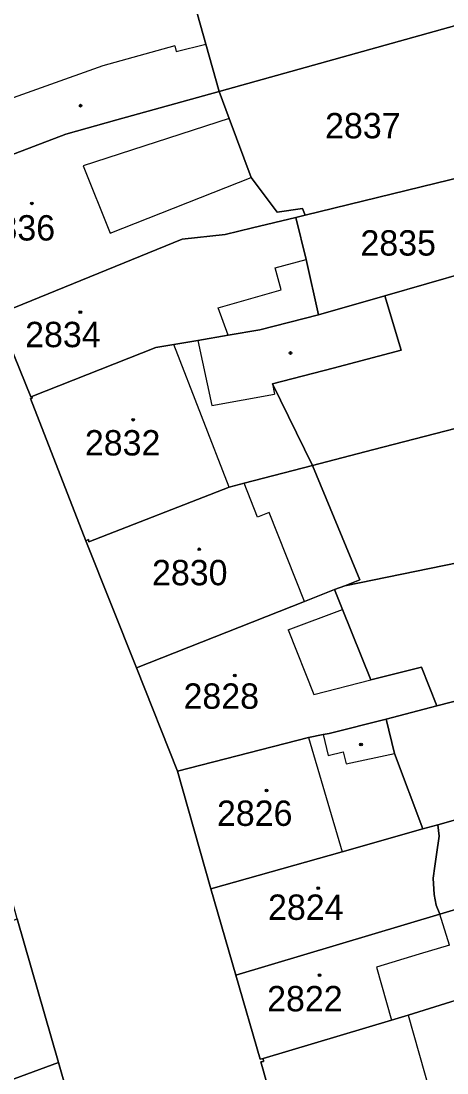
# Model space of a CAD drawing. Extents: x -596233 to -595156, y -1161235 to -1159375.
# Drawn here: x -595646.3 to -595617.7, y -1160730 to -1160659.5 of the extents above; entities that cross this region are included whole.
import ezdxf

# ---------------------------------------------------------------- set-up
doc = ezdxf.new("R2010")
doc.units = 0
for name, color, linetype in [('KN_CAR_KR', 7, 'Continuous'), ('KN_KULTURY', 7, 'Continuous'), ('KN_PARC_CIS_POZ', 7, 'Continuous'), ('KN_PARC_CIS_STAV', 7, 'Continuous'), ('KN_PARC_PLOCHA', 7, 'Continuous'), ('parcely_l', 7, 'Continuous')]:
    doc.layers.add(name, color=color, linetype=linetype)

msp = doc.modelspace()

# ---------------------------------------------------------------- linework, layer by layer
at = {"layer": 'KN_CAR_KR'}
for points in [[(-595635.98, -1160661.18), (-595640.79, -1160662.52)], [(-595635.98, -1160661.18), (-595635.87, -1160661.56)], [(-595635.87, -1160661.56), (-595633.9, -1160661.05)], [(-595640.79, -1160662.52), (-595652.89, -1160666.82)], [(-595632.33, -1160666.03), (-595642.1, -1160669.21)], [(-595642.1, -1160669.21), (-595640.31, -1160673.73)], [(-595640.31, -1160673.73), (-595630.86, -1160670)], [(-595629.25, -1160676.04), (-595627.18, -1160675.5)], [(-595628.85, -1160677.52), (-595629.25, -1160676.04)], [(-595633.06, -1160678.73), (-595628.85, -1160677.52)], [(-595632.39, -1160680.57), (-595633.06, -1160678.73)], [(-595632.33, -1160690.75), (-595636.04, -1160681.2)], [(-595634.44, -1160680.92), (-595633.5, -1160685.28)], [(-595629.42, -1160683.83), (-595629.29, -1160684.52)], [(-595633.5, -1160685.28), (-595629.29, -1160684.52)], [(-595630.43, -1160692.76), (-595631.32, -1160690.49)], [(-595629.66, -1160692.45), (-595630.43, -1160692.76)], [(-595627.29, -1160698.42), (-595629.66, -1160692.45)], [(-595628.37, -1160700.32), (-595624.74, -1160698.95)], [(-595628.37, -1160700.32), (-595626.66, -1160704.65)], [(-595626.66, -1160704.65), (-595622.85, -1160703.68)], [(-595626.04, -1160707.34), (-595625.71, -1160708.74)], [(-595627.02, -1160707.53), (-595624.77, -1160715.19)], [(-595625.71, -1160708.74), (-595624.69, -1160708.5)], [(-595624.69, -1160708.5), (-595624.5, -1160709.3)], [(-595624.5, -1160709.3), (-595621.26, -1160708.61)], [(-595617.57, -1160721.45), (-595618.23, -1160719.38)], [(-595617.57, -1160721.45), (-595619.6, -1160722.05)], [(-595619.6, -1160722.05), (-595622.46, -1160722.92)], [(-595622.46, -1160722.92), (-595621.46, -1160726.48)], [(-595620.34, -1160726.14), (-595618.86, -1160731.36)]]:
    msp.add_lwpolyline(points, dxfattribs=at)
at = {"layer": 'KN_KULTURY'}
for centre, radius in [((-595642.28, -1160665.18), 0.09), ((-595642.28, -1160665.18), 0.0398), ((-595645.55, -1160671.73), 0.09), ((-595645.55, -1160671.73), 0.0398), ((-595642.3, -1160679.02), 0.09), ((-595642.3, -1160679.02), 0.0398), ((-595628.23, -1160681.76), 0.09), ((-595628.23, -1160681.76), 0.0398), ((-595638.76, -1160686.23), 0.09), ((-595638.76, -1160686.23), 0.0398), ((-595634.33, -1160694.92), 0.09), ((-595634.33, -1160694.92), 0.0398), ((-595631.96, -1160703.38), 0.09), ((-595631.96, -1160703.38), 0.0398), ((-595623.5, -1160708), 0.09), ((-595623.5, -1160708), 0.0398), ((-595629.82, -1160711.08), 0.09), ((-595629.82, -1160711.08), 0.0398), ((-595626.36, -1160717.64), 0.09), ((-595626.36, -1160717.64), 0.0398), ((-595626.27, -1160723.47), 0.09), ((-595626.27, -1160723.47), 0.0398)]:
    msp.add_circle(centre, radius, dxfattribs=at)
at = {"layer": 'KN_PARC_PLOCHA'}
for points in [[(-595675.55, -1160612.32), (-595667.35, -1160632.72), (-595660.25, -1160648.81), (-595654.55, -1160662.79), (-595652.89, -1160666.82), (-595651.49, -1160670.21), (-595647.86, -1160679.17), (-595645.62, -1160684.7), (-595645.55, -1160684.68), (-595645.52, -1160684.78), (-595645.64, -1160684.82), (-595641.92, -1160694.35), (-595638.54, -1160702.86), (-595635.78, -1160709.8), (-595633.56, -1160717.67), (-595631.88, -1160723.47), (-595630.26, -1160729.1), (-595630.06, -1160729.06), (-595630.02, -1160729.25), (-595630.2, -1160729.28), (-595627.8, -1160737.78)], [(-595640.99, -1160738.99), (-595643.76, -1160729.31), (-595646.52, -1160719.69), (-595648.1, -1160714.08), (-595651.23, -1160706.22), (-595654.44, -1160698.19), (-595657.44, -1160690.66), (-595660.75, -1160682.34), (-595661.08, -1160681.52), (-595661.26, -1160681.61), (-595661.92, -1160679.87), (-595661.8, -1160679.81), (-595662.25, -1160678.6), (-595662.4, -1160678.67), (-595664.51, -1160673.44), (-595664.45, -1160673.41), (-595666.73, -1160667.86), (-595669.54, -1160660.85), (-595671.89, -1160654.89)]]:
    msp.add_lwpolyline(points, dxfattribs=at)
for points in [[(-595618.05, -1160647.3), (-595614.45, -1160659.13), (-595616.11, -1160659.52), (-595633.01, -1160664.23), (-595633.9, -1160661.05), (-595635.77, -1160654.35), (-595636.46, -1160651.97), (-595630.7, -1160650.24), (-595633.91, -1160639.25), (-595621.6, -1160635.57), (-595618.92, -1160644.43)], [(-595639.67, -1160640.98), (-595636.46, -1160651.97), (-595635.77, -1160654.35), (-595633.9, -1160661.05), (-595633.01, -1160664.23), (-595639.85, -1160666.14), (-595643.27, -1160667.09), (-595651.49, -1160670.21), (-595652.89, -1160666.82), (-595654.55, -1160662.79), (-595660.25, -1160648.81), (-595659.29, -1160646.75), (-595639.71, -1160640.86)], [(-595612.7, -1160668.97), (-595627.25, -1160672.52), (-595627.42, -1160672.07), (-595629.12, -1160672.31), (-595630.86, -1160670), (-595632.33, -1160666.03), (-595633.01, -1160664.23), (-595616.11, -1160659.52)], [(-595627.25, -1160672.52), (-595627.86, -1160672.67), (-595630.76, -1160673.36), (-595632.59, -1160673.82), (-595635.47, -1160674.14), (-595647.86, -1160679.17), (-595651.49, -1160670.21), (-595643.27, -1160667.09), (-595639.85, -1160666.14), (-595633.01, -1160664.23), (-595632.33, -1160666.03), (-595630.86, -1160670), (-595629.12, -1160672.31), (-595627.42, -1160672.07)], [(-595610.74, -1160674.71), (-595621.91, -1160677.93), (-595626.34, -1160679.2), (-595627.18, -1160675.5), (-595627.86, -1160672.67), (-595627.25, -1160672.52), (-595612.7, -1160668.97)], [(-595598.32, -1160681.94), (-595622.74, -1160688.26), (-595626.74, -1160689.3), (-595629.42, -1160683.83), (-595625.36, -1160682.77), (-595620.81, -1160681.56), (-595621.91, -1160677.93), (-595610.74, -1160674.71), (-595601.15, -1160671.89)], [(-595626.34, -1160679.2), (-595630.27, -1160680.2), (-595632.39, -1160680.57), (-595634.44, -1160680.92), (-595636.04, -1160681.2), (-595636.98, -1160681.35), (-595637.25, -1160681.39), (-595645.55, -1160684.68), (-595645.62, -1160684.7), (-595647.86, -1160679.17), (-595635.47, -1160674.14), (-595632.59, -1160673.82), (-595630.76, -1160673.36), (-595627.86, -1160672.67), (-595627.18, -1160675.5)], [(-595626.74, -1160689.3), (-595631.32, -1160690.49), (-595632.33, -1160690.75), (-595641.72, -1160694.41), (-595641.75, -1160694.27), (-595641.92, -1160694.35), (-595645.64, -1160684.82), (-595645.52, -1160684.78), (-595645.55, -1160684.68), (-595637.25, -1160681.39), (-595636.98, -1160681.35), (-595636.04, -1160681.2), (-595634.44, -1160680.92), (-595632.39, -1160680.57), (-595630.27, -1160680.2), (-595626.34, -1160679.2), (-595621.91, -1160677.93), (-595620.81, -1160681.56), (-595625.36, -1160682.77), (-595629.42, -1160683.83)], [(-595594.44, -1160690.13), (-595594.15, -1160691.14), (-595624.59, -1160697.36), (-595623.58, -1160696.97), (-595626.74, -1160689.3), (-595622.74, -1160688.26), (-595598.32, -1160681.94), (-595596.86, -1160681.56)], [(-595624.59, -1160697.36), (-595625.27, -1160697.62), (-595627.29, -1160698.42), (-595638.54, -1160702.86), (-595641.92, -1160694.35), (-595641.75, -1160694.27), (-595641.72, -1160694.41), (-595632.33, -1160690.75), (-595631.32, -1160690.49), (-595626.74, -1160689.3), (-595623.58, -1160696.97)], [(-595591.98, -1160698.84), (-595597.84, -1160700.29), (-595603.56, -1160701.66), (-595607.69, -1160702.66), (-595618.41, -1160705.41), (-595619.44, -1160702.81), (-595622.85, -1160703.68), (-595624.74, -1160698.95), (-595625.27, -1160697.62), (-595624.59, -1160697.36), (-595594.15, -1160691.14)], [(-595618.41, -1160705.41), (-595621.81, -1160706.3), (-595625.63, -1160707.26), (-595626.04, -1160707.34), (-595627.02, -1160707.53), (-595635.78, -1160709.8), (-595638.54, -1160702.86), (-595627.29, -1160698.42), (-595625.27, -1160697.62), (-595624.74, -1160698.95), (-595622.85, -1160703.68), (-595619.44, -1160702.81)], [(-595606.29, -1160709.97), (-595618.36, -1160713.38), (-595619.36, -1160713.66), (-595621.26, -1160708.61), (-595621.81, -1160706.3), (-595618.41, -1160705.41), (-595607.69, -1160702.66)], [(-595619.36, -1160713.66), (-595624.77, -1160715.19), (-595633.56, -1160717.67), (-595635.78, -1160709.8), (-595627.02, -1160707.53), (-595626.04, -1160707.34), (-595625.63, -1160707.26), (-595621.81, -1160706.3), (-595621.26, -1160708.61)], [(-595605.16, -1160715.46), (-595613.85, -1160718.07), (-595618.23, -1160719.38), (-595618.46, -1160718.78), (-595618.59, -1160718.07), (-595618.66, -1160716.96), (-595618.56, -1160716.17), (-595618.44, -1160715.37), (-595618.27, -1160714.16), (-595618.36, -1160713.38), (-595606.29, -1160709.97)], [(-595618.23, -1160719.38), (-595631.88, -1160723.47), (-595633.56, -1160717.67), (-595624.77, -1160715.19), (-595619.36, -1160713.66), (-595618.36, -1160713.38), (-595618.27, -1160714.16), (-595618.44, -1160715.37), (-595618.56, -1160716.17), (-595618.66, -1160716.96), (-595618.59, -1160718.07), (-595618.46, -1160718.78)], [(-595612.33, -1160723.66), (-595614.33, -1160724.28), (-595620.34, -1160726.14), (-595621.46, -1160726.48), (-595630.06, -1160729.06), (-595630.26, -1160729.1), (-595631.88, -1160723.47), (-595618.23, -1160719.38), (-595613.85, -1160718.07)], [(-595643.76, -1160729.31), (-595655.48, -1160733.64), (-595658.97, -1160734.99), (-595661.27, -1160735.87), (-595664.89, -1160737.37), (-595666.17, -1160734.49), (-595663.87, -1160730.72), (-595661.03, -1160729.06), (-595662.21, -1160725.69), (-595646.52, -1160719.69)], [(-595617.53, -1160733.31), (-595617.01, -1160735.42), (-595618.87, -1160736.32), (-595618.11, -1160739.51), (-595619.96, -1160740.06), (-595625.11, -1160741.6), (-595626.52, -1160742.02), (-595627.8, -1160737.78), (-595630.2, -1160729.28), (-595630.02, -1160729.25), (-595630.06, -1160729.06), (-595621.46, -1160726.48), (-595620.34, -1160726.14), (-595614.33, -1160724.28), (-595613.05, -1160729.06), (-595616.27, -1160730.01)], [(-595640.99, -1160738.99), (-595652.58, -1160743.29), (-595653.86, -1160743.88), (-595655.51, -1160744.64), (-595658.45, -1160737.51), (-595658.97, -1160734.99), (-595655.48, -1160733.64), (-595643.76, -1160729.31)]]:
    msp.add_lwpolyline(points, close=True, dxfattribs=at)
at = {"layer": 'parcely_l'}
for points in [[(-595636.46, -1160651.97), (-595635.77, -1160654.35), (-595633.9, -1160661.05), (-595633.01, -1160664.23)], [(-595633.01, -1160664.23), (-595616.11, -1160659.52)], [(-595633.01, -1160664.23), (-595639.85, -1160666.14), (-595643.27, -1160667.09), (-595651.49, -1160670.21)], [(-595633.01, -1160664.23), (-595632.33, -1160666.03), (-595630.86, -1160670), (-595629.12, -1160672.31), (-595627.42, -1160672.07), (-595627.25, -1160672.52)], [(-595612.7, -1160668.97), (-595627.25, -1160672.52)], [(-595627.86, -1160672.67), (-595630.76, -1160673.36), (-595632.59, -1160673.82), (-595635.47, -1160674.14), (-595647.86, -1160679.17)], [(-595627.25, -1160672.52), (-595627.86, -1160672.67)], [(-595626.34, -1160679.2), (-595627.18, -1160675.5), (-595627.86, -1160672.67)], [(-595610.74, -1160674.71), (-595621.91, -1160677.93)], [(-595621.91, -1160677.93), (-595620.81, -1160681.56), (-595625.36, -1160682.77), (-595629.42, -1160683.83), (-595626.74, -1160689.3)], [(-595626.34, -1160679.2), (-595621.91, -1160677.93)], [(-595645.55, -1160684.68), (-595645.62, -1160684.7), (-595647.86, -1160679.17)], [(-595645.55, -1160684.68), (-595637.25, -1160681.39), (-595636.98, -1160681.35), (-595636.04, -1160681.2), (-595634.44, -1160680.92), (-595632.39, -1160680.57), (-595630.27, -1160680.2), (-595626.34, -1160679.2)], [(-595626.74, -1160689.3), (-595622.74, -1160688.26), (-595598.32, -1160681.94)], [(-595641.92, -1160694.35), (-595645.64, -1160684.82), (-595645.52, -1160684.78), (-595645.55, -1160684.68)], [(-595626.74, -1160689.3), (-595631.32, -1160690.49), (-595632.33, -1160690.75), (-595641.72, -1160694.41), (-595641.75, -1160694.27), (-595641.92, -1160694.35)], [(-595624.59, -1160697.36), (-595623.58, -1160696.97), (-595626.74, -1160689.3)], [(-595594.15, -1160691.14), (-595624.59, -1160697.36)], [(-595641.92, -1160694.35), (-595638.54, -1160702.86)], [(-595625.27, -1160697.62), (-595624.59, -1160697.36)], [(-595625.27, -1160697.62), (-595627.29, -1160698.42), (-595638.54, -1160702.86)], [(-595618.41, -1160705.41), (-595619.44, -1160702.81), (-595622.85, -1160703.68), (-595624.74, -1160698.95), (-595625.27, -1160697.62)], [(-595638.54, -1160702.86), (-595635.78, -1160709.8)], [(-595607.69, -1160702.66), (-595618.41, -1160705.41)], [(-595618.41, -1160705.41), (-595621.81, -1160706.3)], [(-595635.78, -1160709.8), (-595627.02, -1160707.53), (-595626.04, -1160707.34), (-595625.63, -1160707.26), (-595621.81, -1160706.3)], [(-595621.81, -1160706.3), (-595621.26, -1160708.61), (-595619.36, -1160713.66)], [(-595633.56, -1160717.67), (-595635.78, -1160709.8)], [(-595618.36, -1160713.38), (-595606.29, -1160709.97)], [(-595619.36, -1160713.66), (-595624.77, -1160715.19), (-595633.56, -1160717.67)], [(-595619.36, -1160713.66), (-595618.36, -1160713.38)], [(-595618.36, -1160713.38), (-595618.27, -1160714.16), (-595618.44, -1160715.37), (-595618.56, -1160716.17), (-595618.66, -1160716.96), (-595618.59, -1160718.07), (-595618.46, -1160718.78), (-595618.23, -1160719.38)], [(-595633.56, -1160717.67), (-595631.88, -1160723.47)], [(-595618.23, -1160719.38), (-595613.85, -1160718.07)], [(-595643.76, -1160729.31), (-595646.52, -1160719.69)], [(-595631.88, -1160723.47), (-595618.23, -1160719.38)], [(-595630.06, -1160729.06), (-595630.26, -1160729.1), (-595631.88, -1160723.47)], [(-595614.33, -1160724.28), (-595620.34, -1160726.14), (-595621.46, -1160726.48), (-595630.06, -1160729.06)], [(-595630.06, -1160729.06), (-595630.02, -1160729.25), (-595630.2, -1160729.28), (-595627.8, -1160737.78), (-595626.52, -1160742.02)], [(-595643.76, -1160729.31), (-595655.48, -1160733.64), (-595658.97, -1160734.99)], [(-595640.99, -1160738.99), (-595643.76, -1160729.31)]]:
    msp.add_lwpolyline(points, dxfattribs=at)

# ---------------------------------------------------------------- texts
at = {"layer": 'KN_PARC_CIS_POZ'}
for s, p in [('2837', (-595625.9066, -1160667.37)), ('2835', (-595623.5366, -1160675.23))]:
    msp.add_text(s, height=1.7, dxfattribs=at).set_placement(p)
at = {"layer": 'KN_PARC_CIS_STAV'}
for s, p in [('2836', (-595649.0466, -1160674.22)), ('2834', (-595645.9966, -1160681.37)), ('2832', (-595641.9966, -1160688.63)), ('2830', (-595637.4966, -1160697.33)), ('2828', (-595635.3866, -1160705.61)), ('2826', (-595633.1466, -1160713.46)), ('2824', (-595629.7266, -1160719.76)), ('2822', (-595629.7866, -1160725.89))]:
    msp.add_text(s, height=1.7, dxfattribs=at).set_placement(p)

doc.saveas('drawing.dxf')
